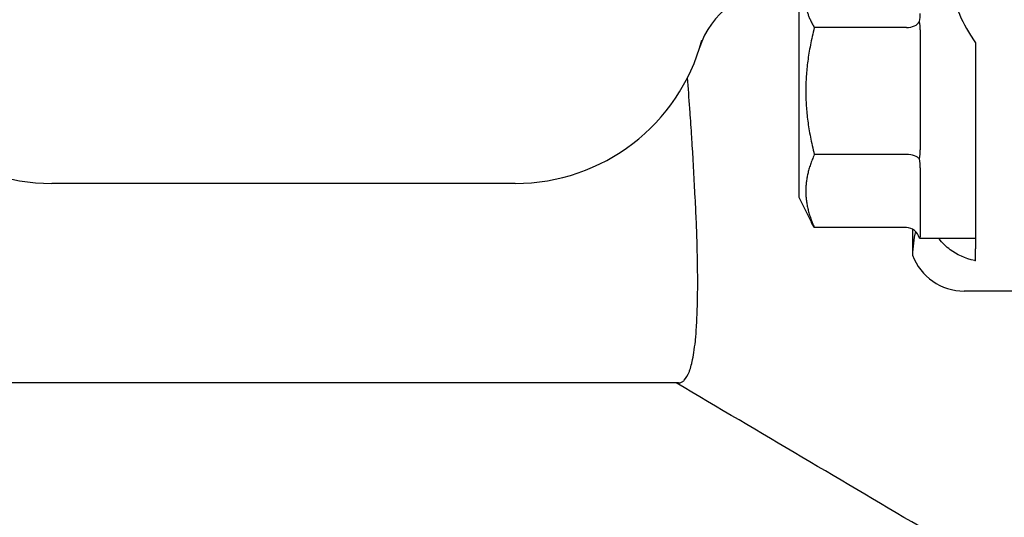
# Model space of a CAD drawing. Header units: inches. Extents: x 24 to 1128, y -58 to 748.
# Tile 334 of 656: x 481.22 to 483.45, y 659.95 to 661.07. Entities that reach past the tile are written whole.
import ezdxf

# ---------------------------------------------------------------- set-up
doc = ezdxf.new("R2010")
doc.units = ezdxf.units.IN
doc.header["$LTSCALE"] = 32
doc.header["$MEASUREMENT"] = 0
doc.layers.add('Dimension (ANSI)', color=7, linetype='Continuous', lineweight=25)
doc.layers.add('Visible (ANSI)', color=7, linetype='Continuous', lineweight=30)
doc.styles.add('Note Text (ANSI)', font='tahoma.ttf')
doc.dimstyles.new('SB Fraction-16 (ANSI)', dxfattribs={"dimscale": 32, "dimtxt": 0.125, "dimasz": 0.098425, "dimexe": 0.125, "dimexo": 0.0625, "dimgap": 0.031496, "dimtad": 0, "dimtih": 1, "dimtoh": 1, "dimdec": 4, "dimrnd": 1e-08, "dimzin": 0, "dimdsep": 46, "dimlunit": 5, "dimtxsty": 'Note Text (ANSI)', "dimcen": 0.09, "dimdle": 0.393701, "dimclrd": 256, "dimclre": 256, "dimclrt": 256, "dimadec": 0, "dimazin": 3, "dimtfac": 0.96, "dimtofl": 0, "dimtmove": 0, "dimatfit": 3, "dimfxl": 1, "dimfrac": 2, "dimtolj": 1, "dimtzin": 12, "dimlwd": -1, "dimlwe": -1, "dimarcsym": 0})

# ---------------------------------------------------------------- blocks, each defined once
blk = doc.blocks.new('*D19')
at = {"layer": 'Defpoints', "color": 0, "transparency": 16777216}
for p in [(494.2806, 695.4398), (330.5011, 563.4398), (494.2806, 563.4398)]:
    blk.add_point(p, dxfattribs=at)
at = {"layer": 'Dimension (ANSI)', "transparency": 16777216}
for p, q in [((492.2806, 695.4398), (326.5011, 695.4398)), ((330.5011, 692.2902), (330.5011, 632.5309)), ((330.5011, 566.5894), (330.5011, 626.3486)), ((492.2806, 563.4398), (326.5011, 563.4398))]:
    blk.add_line(p, q, dxfattribs=at)
for points in [[(329.9762, 692.2902), (331.026, 692.2902), (330.5011, 695.4398)], [(329.9762, 566.5894), (331.026, 566.5894), (330.5011, 563.4398)]]:
    blk.add_solid(points, dxfattribs=at)
at = {"layer": 'Dimension (ANSI)', "transparency": 16777216, "insert": (326.4205, 631.5231), "char_height": 4, "attachment_point": 1, "style": 'Note Text (ANSI)'}
blk.add_mtext('\\A1;132', dxfattribs=at)

msp = doc.modelspace()

# ---------------------------------------------------------------- linework, layer by layer
at = {"layer": 'Visible (ANSI)'}
for p, q in [((482.98659, 661.11029), (482.98659, 660.67279)), ((483.23034, 661.05712), (483.02155, 661.05712)), ((483.26159, 661.05175), (483.26159, 660.78036)), ((483.23034, 660.76954), (483.02155, 660.76954)), ((483.38659, 660.77149), (483.38659, 660.62546)), ((483.26159, 660.73928), (483.26159, 660.58302)), ((482.34409, 660.70404), (481.29409, 660.70404)), ((482.98659, 660.67279), (483.01514, 660.6157)), ((483.23034, 660.60396), (483.02155, 660.60396)), ((483.38659, 660.61002), (483.38659, 660.55595)), ((483.24423, 660.60022), (483.24423, 660.54176)), ((483.26159, 660.57907), (483.26159, 660.57904)), ((483.38659, 660.57904), (483.26159, 660.57904)), ((483.38659, 660.52876), (483.38659, 660.55595)), ((483.86159, 660.46029), (483.36112, 660.46029)), ((482.71414, 660.25228), (480.91136, 660.25228))]:
    msp.add_line(p, q, dxfattribs=at)
for centre, radius, start, end in [((482.94083, 660.95572), 0.1875, 90, 162.70338), ((481.29409, 661.14154), 0.4375, 195.01817, 270), ((482.34409, 661.14154), 0.4375, 270, 344.98183)]:
    msp.add_arc(centre, radius, start, end, dxfattribs=at)
for centre, major_axis, ratio, start_param, end_param in [((483.23034, 661.07782), (0.03125, 0), 0.662309, 4.712389, 5.9365385), ((483.23034, 660.75429), (0.03125, 0), 0.4879975, 0.3466468, 1.5707963), ((483.23034, 660.56802), (0, -0.03595), 0.8693335, 1.9174431, 3.1415927), ((483.36207, 660.58577), (-0.08906, -0.08906), 0.9924325, 5.8523356, 7.0647854)]:
    msp.add_ellipse(centre, major_axis=major_axis, ratio=ratio, start_param=start_param, end_param=end_param, dxfattribs=at)
for points, weights in [([(483.02155, 661.17912), (482.98547, 661.11812), (483.02155, 661.05712)], [1.04422863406, 1.20577136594, 1.04422863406]), ([(483.02155, 661.05712), (482.98547, 660.91333), (483.02155, 660.76954)], [1.04422863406, 1.20577136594, 1.04422863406]), ([(483.38659, 661.02264), (483.38659, 660.89779), (483.38659, 660.77149)], [0.999914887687, 0.999912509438, 0.999993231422]), ([(483.02155, 660.76954), (482.98547, 660.68675), (483.02155, 660.60396)], [1.04422863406, 1.20577136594, 1.04422863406]), ([(483.02155, 660.60396), (483.01801, 660.60996), (483.01514, 660.6157)], [1.04422863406, 1.05817173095, 1.06970791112])]:
    msp.add_rational_spline(points, weights, degree=2, dxfattribs=at)
for points, knots in [([(483.33117, 661.15334), (483.33246, 661.1382), (483.33685, 661.12125), (483.35155, 661.08224), (483.36293, 661.05983), (483.37886, 661.0341), (483.38258, 661.02839), (483.38659, 661.02264)], [0.55181372, 0.55181372, 0.55181372, 0.55181372, 0.71000954, 0.71000954, 0.90366002, 0.90366002, 0.95550669, 0.95550669, 0.95550669, 0.95550669]), ([(482.71414, 660.25228), (482.71451, 660.25228), (482.71487, 660.25229), (482.71524, 660.25232), (482.7157, 660.25235), (482.71615, 660.2524), (482.7166, 660.25247), (482.71753, 660.25261), (482.71844, 660.25284), (482.71934, 660.25315), (482.72124, 660.2538), (482.72307, 660.25482), (482.72483, 660.25622), (482.72557, 660.25681), (482.7263, 660.25746), (482.72701, 660.25818), (482.73129, 660.26247), (482.73513, 660.26914), (482.73851, 660.27814), (482.73894, 660.27927), (482.73936, 660.28045), (482.73977, 660.28166), (482.74126, 660.28605), (482.74266, 660.29092), (482.74396, 660.29628), (482.74425, 660.2975), (482.74455, 660.29874), (482.74483, 660.30001), (482.74776, 660.313), (482.75017, 660.32862), (482.75207, 660.34684), (482.75217, 660.34786), (482.75228, 660.34889), (482.75238, 660.34993), (482.75329, 660.35905), (482.75407, 660.36881), (482.75473, 660.37919), (482.75478, 660.37997), (482.75483, 660.38075), (482.75488, 660.38153), (482.75626, 660.40409), (482.75708, 660.42956), (482.75733, 660.4579), (482.75734, 660.45797), (482.75734, 660.45804), (482.75734, 660.45811), (482.75747, 660.47239), (482.75745, 660.48741), (482.7573, 660.50314), (482.7573, 660.50348), (482.7573, 660.50382), (482.75729, 660.50416), (482.75724, 660.50932), (482.75718, 660.51455), (482.7571, 660.51986), (482.75669, 660.54675), (482.75591, 660.57556), (482.75477, 660.60624), (482.75472, 660.60758), (482.75466, 660.60893), (482.75461, 660.61028), (482.75396, 660.62758), (482.75319, 660.64545), (482.75231, 660.66391), (482.75221, 660.66595), (482.75211, 660.66799), (482.75201, 660.67004), (482.75017, 660.70788), (482.74788, 660.74812), (482.74517, 660.79068), (482.74493, 660.79444), (482.74469, 660.79821), (482.74444, 660.80201), (482.74322, 660.82079), (482.74193, 660.84002), (482.74055, 660.85969), (482.74022, 660.86444), (482.73988, 660.86922), (482.73954, 660.87402), (482.73792, 660.89675), (482.73621, 660.92004), (482.7344, 660.94389)], [0.465199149, 0.465199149, 0.465199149, 0.465199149, 0.465613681, 0.465613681, 0.465613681, 0.466132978, 0.466132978, 0.466132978, 0.467204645, 0.467204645, 0.467204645, 0.469469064, 0.469469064, 0.469469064, 0.470422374, 0.470422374, 0.470422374, 0.476113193, 0.476113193, 0.476113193, 0.476831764, 0.476831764, 0.476831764, 0.479434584, 0.479434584, 0.479434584, 0.480026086, 0.480026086, 0.480026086, 0.486081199, 0.486081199, 0.486081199, 0.48642054, 0.48642054, 0.48642054, 0.489405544, 0.489405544, 0.489405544, 0.489627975, 0.489627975, 0.489627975, 0.496054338, 0.496054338, 0.496054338, 0.496070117, 0.496070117, 0.496070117, 0.49930854, 0.49930854, 0.49930854, 0.499378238, 0.499378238, 0.499378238, 0.500438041, 0.500438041, 0.500438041, 0.505811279, 0.505811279, 0.505811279, 0.506046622, 0.506046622, 0.506046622, 0.509059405, 0.509059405, 0.509059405, 0.509391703, 0.509391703, 0.509391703, 0.515527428, 0.515527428, 0.515527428, 0.516069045, 0.516069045, 0.516069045, 0.518751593, 0.518751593, 0.518751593, 0.519399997, 0.519399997, 0.519399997, 0.522466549, 0.522466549, 0.522466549, 0.522466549]), ([(483.38659, 660.52876), (483.38605, 660.52887), (483.38552, 660.52899), (483.36363, 660.53396), (483.34395, 660.54317), (483.32032, 660.56063), (483.31153, 660.56909), (483.30419, 660.57905)], [1.27338526, 1.27338526, 1.27338526, 1.27338526, 1.27873688, 1.27873688, 1.4959744, 1.4959744, 1.6337228, 1.6337228, 1.6337228, 1.6337228])]:
    msp.add_open_spline(points, degree=3, knots=knots, dxfattribs=at)
for points in [[(483.25973, 661.07078), (483.26111, 661.07702), (483.26159, 661.08327), (483.26159, 661.08887)], [(483.26159, 661.05175), (483.26159, 661.05796), (483.26111, 661.06454), (483.25973, 661.07078)], [(483.25973, 660.75947), (483.26111, 660.76638), (483.26159, 660.7736), (483.26159, 660.78036)], [(483.26159, 660.73928), (483.26159, 660.7456), (483.26111, 660.75257), (483.25973, 660.75947)], [(483.38659, 660.62546), (483.38636, 660.62015), (483.38636, 660.61499), (483.38659, 660.61002)], [(483.25067, 660.59532), (483.2466, 660.57812), (483.24423, 660.55974), (483.24423, 660.54176)], [(483.25973, 660.58023), (483.26111, 660.5809), (483.26159, 660.58187), (483.26159, 660.58302)], [(483.26159, 660.57907), (483.26159, 660.57918), (483.26111, 660.57957), (483.25973, 660.58023)], [(483.27809, 659.91618), (483.08829, 660.02822), (482.89848, 660.14025), (482.70863, 660.25228)]]:
    msp.add_open_spline(points, degree=3, dxfattribs=at)

# ---------------------------------------------------------------- dimensions: what is measured, and where the dimension line sits
at = {"layer": 'Dimension (ANSI)'}
dim = msp.add_linear_dim(base=(330.50111, 563.43978), p1=(494.28063, 695.43978), p2=(494.28063, 563.43978), angle=90, dimstyle='SB Fraction-16 (ANSI)', override={"dimgap": 0.031496, "dimdec": 4, "dimtol": 0, "dimlim": 0, "dimtp": 0, "dimtm": 0, "dimtdec": 2, "dimatfit": 1}, dxfattribs=at)
dim.commit()
dim.dimension.update_dxf_attribs({"geometry": '*D19', "text_midpoint": (330.50111, 629.43978), "dimtype": 160})

doc.saveas('drawing.dxf')
